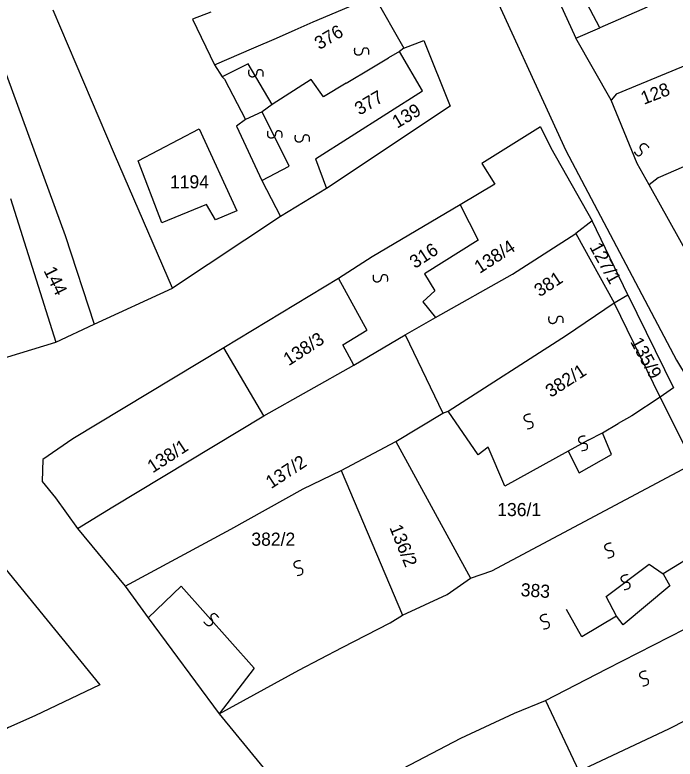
# Model space of a CAD drawing. Extents: x -581999 to -572728, y -1219553 to -1212032.
# Drawn here: x -577580.3 to -577479.6, y -1215803.1 to -1215689.6 of the extents above; entities that cross this region are included whole.
import ezdxf

# ---------------------------------------------------------------- set-up
doc = ezdxf.new("R2010")
doc.units = 0
for name, color, linetype in [('Vrstva 1', 7, 'Continuous'), ('Vrstva 2', 7, 'Continuous'), ('Vrstva 4', 7, 'Continuous'), ('Vrstva 6', 7, 'Continuous')]:
    doc.layers.add(name, color=color, linetype=linetype)

msp = doc.modelspace()

# ---------------------------------------------------------------- linework, layer by layer
at = {"layer": 'Vrstva 1'}
for p, q in [((-577488.601, -1215701.674), (-577489.417, -1215702.652)), ((-577482.242, -1215714.502), (-577483.606, -1215715.574)), ((-577486.833, -1215732.305), (-577492.289, -1215721.035)), ((-577530.948, -1215729.824), (-577526.643, -1215737.698)), ((-577530.29, -1215739.931), (-577526.643, -1215737.698)), ((-577542.339, -1215750.796), (-577548.436, -1215740.412)), ((-577528.619, -1215743.029), (-577530.29, -1215739.931)), ((-577481.907, -1215747.92), (-577477.385, -1215757.007)), ((-577505.632, -1215761.517), (-577508.148, -1215755.536)), ((-577495.935, -1215756.152), (-577505.632, -1215761.517)), ((-577495.935, -1215756.152), (-577494.259, -1215759.47)), ((-577494.259, -1215759.47), (-577489.35, -1215756.662)), ((-577507.598, -1215774.39), (-577476.755, -1215757.963))]:
    msp.add_line(p, q, dxfattribs=at)
for points in [[(-577522.437, -1215653.322), (-577496.282, -1215710.3)], [(-577511.186, -1215657.294), (-577494.758, -1215693.186)], [(-577537.566, -1215691.939), (-577534.847, -1215690.688), (-577525.554, -1215686.729)], [(-577525.554, -1215686.729), (-577521.009, -1215694.714)], [(-577556.264, -1215731.32), (-577565.105, -1215710.887), (-577574.478, -1215688.919)], [(-577550.462, -1215689.214), (-577553.244, -1215690.294), (-577549.88, -1215697.28)], [(-577483.925, -1215688.476), (-577491.147, -1215691.616)], [(-577494.758, -1215693.186), (-577491.147, -1215691.616)], [(-577540.436, -1215693.207), (-577537.566, -1215691.939)], [(-577543.864, -1215694.671), (-577540.436, -1215693.207)], [(-577521.009, -1215694.714), (-577517.948, -1215693.561), (-577513.923, -1215703.536), (-577532.823, -1215716.096)], [(-577415.225, -1215820.765), (-577417.003, -1215818.866), (-577424.293, -1215809.474), (-577425.981, -1215807.36), (-577433.385, -1215798.112), (-577434.793, -1215796.187), (-577436.416, -1215793.567), (-577447.16, -1215776.59), (-577450.88, -1215770.44), (-577453.896, -1215765.669), (-577462.159, -1215751.762), (-577469.308, -1215740.589), (-577470.545, -1215738.478), (-577475.958, -1215729.249), (-577483.606, -1215715.574), (-577485.422, -1215712.277), (-577489.417, -1215702.652), (-577494.758, -1215693.186)], [(-577488.601, -1215701.674), (-577468.038, -1215693.198)], [(-577583.201, -1215694.517), (-577572.653, -1215723.27)], [(-577549.88, -1215697.28), (-577543.864, -1215694.671)], [(-577521.009, -1215694.714), (-577521.691, -1215695.21)], [(-577534.5, -1215711.608), (-577518.14, -1215701.226), (-577521.691, -1215695.21)], [(-577525.877, -1215697.727), (-577523.37, -1215696.176)], [(-577521.691, -1215695.21), (-577523.37, -1215696.176)], [(-577549.88, -1215697.28), (-577548.7, -1215699.111)], [(-577529.825, -1215700.03), (-577525.877, -1215697.727)], [(-577548.7, -1215699.111), (-577548.363, -1215699.444), (-577545.166, -1215705.597)], [(-577533.266, -1215702.148), (-577535.121, -1215699.485), (-577541.081, -1215703.286)], [(-577529.825, -1215700.03), (-577533.266, -1215702.148)], [(-577541.081, -1215703.286), (-577542.614, -1215704.443)], [(-577542.614, -1215704.443), (-577545.166, -1215705.597)], [(-577545.166, -1215705.597), (-577546.528, -1215706.589), (-577542.663, -1215714.903)], [(-577561.503, -1215711.883), (-577552.224, -1215707.007), (-577546.451, -1215719.504), (-577549.723, -1215720.907), (-577551.112, -1215718.548), (-577557.89, -1215721.353), (-577561.503, -1215711.883)], [(-577500.193, -1215706.734), (-577509.14, -1215712.293), (-577507.119, -1215715.453), (-577512.395, -1215718.591)], [(-577500.193, -1215706.734), (-577498.597, -1215709.893), (-577492.289, -1215721.035)], [(-577496.282, -1215710.3), (-577479.426, -1215742.275), (-577461.278, -1215772.317), (-577446.155, -1215794.936), (-577420.966, -1215827.922), (-577400.326, -1215855.892), (-577397.913, -1215860.961)], [(-577534.5, -1215711.608), (-577532.823, -1215716.096)], [(-577477.219, -1215712.305), (-577482.242, -1215714.502)], [(-577542.663, -1215714.903), (-577539.803, -1215720.391)], [(-577532.823, -1215716.096), (-577539.803, -1215720.391)], [(-577580.965, -1215717.624), (-577574.064, -1215739.543)], [(-577512.395, -1215718.591), (-577525.84, -1215726.519)], [(-577512.395, -1215718.591), (-577509.692, -1215723.986), (-577517.878, -1215729.14), (-577516.258, -1215731.734), (-577518.132, -1215733.377), (-577516.196, -1215735.763)], [(-577539.803, -1215720.391), (-577556.264, -1215731.32)], [(-577492.289, -1215721.035), (-577494.761, -1215722.986)], [(-577572.653, -1215723.27), (-577568.202, -1215736.82)], [(-577504.455, -1215729.158), (-577494.761, -1215722.986)], [(-577494.761, -1215722.986), (-577488.96, -1215733.544)], [(-577525.84, -1215726.519), (-577530.948, -1215729.824)], [(-577530.948, -1215729.824), (-577548.436, -1215740.412), (-577571.461, -1215754.275)], [(-577516.196, -1215735.763), (-577504.455, -1215729.158)], [(-577568.202, -1215736.82), (-577556.264, -1215731.32)], [(-577488.96, -1215733.544), (-577486.833, -1215732.305), (-577479.865, -1215746.515), (-577481.907, -1215747.92)], [(-577496.187, -1215738.477), (-577488.96, -1215733.544)], [(-577481.907, -1215747.92), (-577488.96, -1215733.544)], [(-577520.79, -1215738.405), (-577516.196, -1215735.763)], [(-577574.064, -1215739.543), (-577568.202, -1215736.82)], [(-577528.619, -1215743.029), (-577520.79, -1215738.405)], [(-577520.79, -1215738.405), (-577515.079, -1215750.371)], [(-577514.229, -1215750.042), (-577496.187, -1215738.477)], [(-577589.442, -1215744.22), (-577574.064, -1215739.543)], [(-577565.382, -1215764.667), (-577542.339, -1215750.796), (-577528.619, -1215743.029)], [(-577481.907, -1215747.92), (-577486.24, -1215750.787)], [(-577522.226, -1215754.666), (-577515.079, -1215750.371)], [(-577515.079, -1215750.371), (-577514.229, -1215750.042)], [(-577508.148, -1215755.536), (-577509.68, -1215756.694), (-577514.229, -1215750.042)], [(-577486.24, -1215750.787), (-577488.344, -1215751.952)], [(-577490.732, -1215753.363), (-577488.344, -1215751.952)], [(-577489.35, -1215756.662), (-577490.732, -1215753.363)], [(-577571.461, -1215754.275), (-577576.06, -1215757.415), (-577576.171, -1215760.792), (-577574.146, -1215763.287)], [(-577530.562, -1215759.123), (-577522.226, -1215754.666)], [(-577522.226, -1215754.666), (-577510.827, -1215775.543)], [(-577536.345, -1215761.928), (-577530.562, -1215759.123)], [(-577530.562, -1215759.123), (-577521.204, -1215781.156)], [(-577547.406, -1215768.037), (-577536.345, -1215761.928)], [(-577574.146, -1215763.287), (-577570.772, -1215767.945)], [(-577570.772, -1215767.945), (-577565.382, -1215764.667)], [(-577570.772, -1215767.945), (-577563.513, -1215776.761)], [(-577563.513, -1215776.761), (-577547.406, -1215768.037)], [(-577596.834, -1215779.478), (-577585.258, -1215769.896), (-577567.356, -1215791.781), (-577577.26, -1215796.5)], [(-577510.827, -1215775.543), (-577507.598, -1215774.39)], [(-577514.402, -1215778.022), (-577510.827, -1215775.543)], [(-577563.513, -1215776.761), (-577559.971, -1215781.583)], [(-577490.032, -1215789.369), (-577466.18, -1215777.164)], [(-577521.204, -1215781.156), (-577514.402, -1215778.022)], [(-577523.076, -1215782.312), (-577521.204, -1215781.156)], [(-577559.971, -1215781.583), (-577549.177, -1215796.215)], [(-577530.39, -1215786.108), (-577523.076, -1215782.312)], [(-577537.024, -1215789.574), (-577530.39, -1215786.108)], [(-577549.177, -1215796.215), (-577537.024, -1215789.574)], [(-577499.385, -1215794.155), (-577490.032, -1215789.369)], [(-577480.581, -1215798.517), (-577467.321, -1215791.752)], [(-577504.143, -1215796.132), (-577499.385, -1215794.155)], [(-577499.385, -1215794.155), (-577494.35, -1215804.949)], [(-577577.26, -1215796.5), (-577581.268, -1215798.27), (-577581.858, -1215798.624)], [(-577549.177, -1215796.215), (-577536.187, -1215812.009)], [(-577512.304, -1215799.926), (-577504.143, -1215796.132)], [(-577494.35, -1215804.949), (-577480.581, -1215798.517)], [(-577521.147, -1215804.547), (-577512.304, -1215799.926)]]:
    msp.add_lwpolyline(points, dxfattribs=at)
at = {"layer": 'Vrstva 4'}
for p, q in [((-577491.147, -1215691.616), (-577499.683, -1215675.295)), ((-577492.895, -1215754.47), (-577495.935, -1215756.152))]:
    msp.add_line(p, q, dxfattribs=at)
for points in [[(-577541.081, -1215703.286), (-577544.77, -1215697.08), (-577548.7, -1215699.111)], [(-577542.663, -1215714.903), (-577538.487, -1215712.7), (-577542.614, -1215704.443)], [(-577492.895, -1215754.47), (-577490.732, -1215753.363)], [(-577475.827, -1215771.391), (-577481.441, -1215774.858)], [(-577488.598, -1215781.309), (-577490.157, -1215778.304), (-577483.607, -1215773.381)], [(-577483.607, -1215773.381), (-577481.441, -1215774.858)], [(-577481.441, -1215774.858), (-577480.434, -1215776.686), (-577487.586, -1215782.638), (-577488.598, -1215781.309)], [(-577559.971, -1215781.583), (-577554.957, -1215776.722), (-577543.821, -1215789.223), (-577549.177, -1215796.215)], [(-577488.598, -1215781.309), (-577493.871, -1215784.446), (-577496.225, -1215780.292)]]:
    msp.add_lwpolyline(points, dxfattribs=at)
at = {"layer": 'Vrstva 6'}
for points in [[(-577526.342, -1215695.695), (-577526.247, -1215694.844), (-577526.977, -1215694.632), (-577527.294, -1215694.886), (-577527.339, -1215695.302), (-577527.49, -1215695.609), (-577527.739, -1215695.776), (-577527.966, -1215695.82), (-577528.229, -1215695.764), (-577528.484, -1215695.5), (-577528.524, -1215694.89), (-577528.454, -1215694.721)], [(-577542.468, -1215699.011), (-577542.373, -1215698.16), (-577543.103, -1215697.948), (-577543.42, -1215698.202), (-577543.465, -1215698.618), (-577543.616, -1215698.925), (-577543.865, -1215699.092), (-577544.092, -1215699.136), (-577544.355, -1215699.08), (-577544.61, -1215698.816), (-577544.65, -1215698.206), (-577544.58, -1215698.037)], [(-577539.596, -1215708.335), (-577539.501, -1215707.484), (-577540.231, -1215707.272), (-577540.548, -1215707.526), (-577540.593, -1215707.942), (-577540.744, -1215708.249), (-577540.993, -1215708.416), (-577541.22, -1215708.46), (-577541.483, -1215708.404), (-577541.738, -1215708.14), (-577541.778, -1215707.53), (-577541.708, -1215707.361)], [(-577535.399, -1215708.956), (-577535.304, -1215708.105), (-577536.034, -1215707.893), (-577536.351, -1215708.147), (-577536.396, -1215708.563), (-577536.547, -1215708.87), (-577536.796, -1215709.037), (-577537.023, -1215709.081), (-577537.286, -1215709.025), (-577537.541, -1215708.761), (-577537.581, -1215708.151), (-577537.511, -1215707.982)], [(-577485.907, -1215710.535), (-577485.427, -1215711.242), (-577484.733, -1215710.931), (-577484.656, -1215710.531), (-577484.892, -1215710.186), (-577484.977, -1215709.854), (-577484.895, -1215709.564), (-577484.751, -1215709.384), (-577484.515, -1215709.256), (-577484.15, -1215709.292), (-577483.723, -1215709.731), (-577483.668, -1215709.904)], [(-577523.485, -1215730.275), (-577523.39, -1215729.424), (-577524.12, -1215729.212), (-577524.437, -1215729.466), (-577524.482, -1215729.882), (-577524.633, -1215730.189), (-577524.882, -1215730.356), (-577525.109, -1215730.4), (-577525.372, -1215730.344), (-577525.627, -1215730.08), (-577525.667, -1215729.47), (-577525.597, -1215729.301)], [(-577496.717, -1215736.612), (-577496.622, -1215735.761), (-577497.352, -1215735.549), (-577497.669, -1215735.803), (-577497.714, -1215736.219), (-577497.865, -1215736.526), (-577498.114, -1215736.693), (-577498.341, -1215736.737), (-577498.604, -1215736.681), (-577498.859, -1215736.417), (-577498.899, -1215735.807), (-577498.829, -1215735.638)], [(-577502.184, -1215752.752), (-577501.333, -1215752.663), (-577501.281, -1215751.905), (-577501.597, -1215751.649), (-577502.013, -1215751.694), (-577502.345, -1215751.612), (-577502.562, -1215751.404), (-577502.653, -1215751.192), (-577502.654, -1215750.923), (-577502.451, -1215750.618), (-577501.863, -1215750.448), (-577501.683, -1215750.481)], [(-577493.871, -1215756.087), (-577493.02, -1215755.998), (-577492.968, -1215755.24), (-577493.284, -1215754.984), (-577493.7, -1215755.029), (-577494.032, -1215754.947), (-577494.249, -1215754.739), (-577494.34, -1215754.527), (-577494.341, -1215754.258), (-577494.138, -1215753.953), (-577493.55, -1215753.783), (-577493.37, -1215753.816)], [(-577489.881, -1215772.43), (-577489.03, -1215772.341), (-577488.978, -1215771.583), (-577489.294, -1215771.327), (-577489.71, -1215771.372), (-577490.042, -1215771.29), (-577490.259, -1215771.082), (-577490.35, -1215770.87), (-577490.351, -1215770.601), (-577490.148, -1215770.296), (-577489.56, -1215770.126), (-577489.38, -1215770.159)], [(-577537.265, -1215775.098), (-577536.414, -1215775.009), (-577536.362, -1215774.251), (-577536.678, -1215773.995), (-577537.094, -1215774.04), (-577537.426, -1215773.958), (-577537.643, -1215773.75), (-577537.734, -1215773.538), (-577537.735, -1215773.269), (-577537.532, -1215772.964), (-577536.944, -1215772.794), (-577536.764, -1215772.827)], [(-577487.387, -1215777.266), (-577486.536, -1215777.177), (-577486.484, -1215776.419), (-577486.8, -1215776.163), (-577487.216, -1215776.208), (-577487.548, -1215776.126), (-577487.765, -1215775.918), (-577487.856, -1215775.706), (-577487.857, -1215775.437), (-577487.654, -1215775.132), (-577487.066, -1215774.962), (-577486.886, -1215774.995)], [(-577549.239, -1215781.501), (-577549.735, -1215780.803), (-577550.421, -1215781.13), (-577550.488, -1215781.531), (-577550.245, -1215781.871), (-577550.154, -1215782.201), (-577550.228, -1215782.491), (-577550.368, -1215782.675), (-577550.602, -1215782.808), (-577550.968, -1215782.781), (-577551.404, -1215782.352), (-577551.464, -1215782.18)], [(-577499.69, -1215783.27), (-577498.839, -1215783.181), (-577498.787, -1215782.423), (-577499.103, -1215782.167), (-577499.519, -1215782.212), (-577499.851, -1215782.13), (-577500.068, -1215781.922), (-577500.159, -1215781.71), (-577500.16, -1215781.441), (-577499.957, -1215781.136), (-577499.369, -1215780.966), (-577499.189, -1215780.999)], [(-577484.56, -1215791.941), (-577483.709, -1215791.852), (-577483.657, -1215791.094), (-577483.973, -1215790.838), (-577484.389, -1215790.883), (-577484.721, -1215790.801), (-577484.938, -1215790.593), (-577485.029, -1215790.381), (-577485.03, -1215790.112), (-577484.827, -1215789.807), (-577484.239, -1215789.637), (-577484.059, -1215789.67)]]:
    msp.add_open_spline(points, degree=2, dxfattribs=at)

# ---------------------------------------------------------------- texts
at = {"layer": 'Vrstva 2'}
for s, rotation, p in [('376', 30.45336, (-577533.888, -1215695.022)), ('128', 21.05858, (-577484.407, -1215703.36)), ('377', 30.45336, (-577527.773, -1215705.013)), ('139', 30.45336, (-577522.036, -1215707.013)), ('316', 33.08827, (-577519.306, -1215728.39)), ('138/4', 33.08827, (-577509.442, -1215729.151)), ('127/1', 298.80407, (-577492.757, -1215725.022)), ('144', 296.37269, (-577575.996, -1215728.612)), ('381', 33.08827, (-577500.307, -1215732.727)), ('138/3', 33.08827, (-577538.559, -1215743.222)), ('135/9', 298.80407, (-577486.541, -1215739.472)), ('382/1', 33.08827, (-577498.596, -1215748.059)), ('138/1', 33.08827, (-577559.3, -1215759.564)), ('137/2', 33.08827, (-577541.244, -1215761.96)), ('136/2', 291.84331, (-577523.235, -1215767.808)), ('383', 356.0303, (-577503.238, -1215778.254))]:
    msp.add_text(s, height=2, rotation=rotation, dxfattribs=at).set_placement(p)
for s, p in [('1194', (-577556.673, -1215716.091)), ('136/1', (-577506.765, -1215766.061)), ('382/2', (-577544.257, -1215770.577))]:
    msp.add_text(s, height=2, dxfattribs=at).set_placement(p)

doc.saveas('drawing.dxf')
